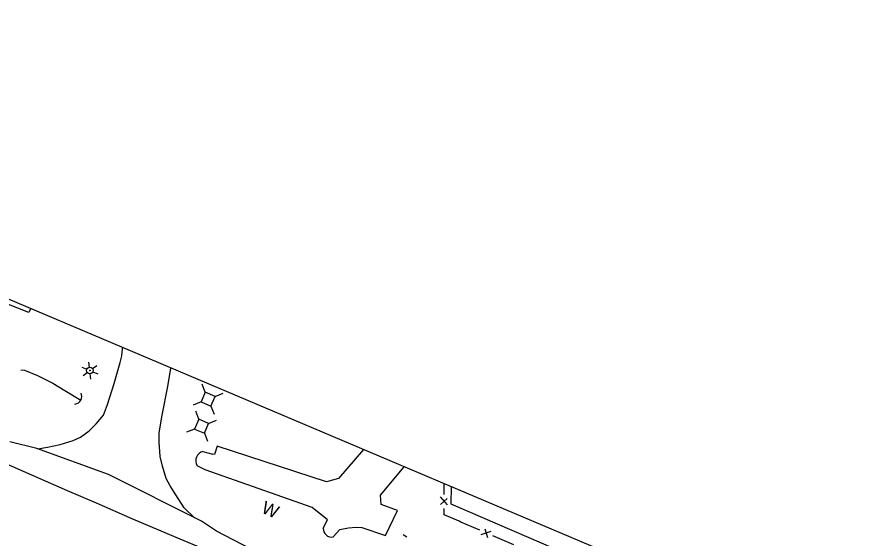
# Model space of a CAD drawing. Extents: x 589250 to 1188077, y 162953 to 363065.
# Drawn here: x 592573.3 to 592965.4, y 186150.1 to 186393.9 of the extents above; entities that cross this region are included whole.
import ezdxf

# ---------------------------------------------------------------- set-up
doc = ezdxf.new("R2010")
doc.units = 0
for name, color, linetype in [('E_DRN', 7, 'Continuous'), ('E_DRN_ConcDitch', 7, 'Continuous'), ('E_DWY', 7, 'Continuous'), ('E_FEN_P', 7, 'Continuous'), ('E_LTG', 7, 'Continuous'), ('E_MAP_Limits', 7, 'Continuous'), ('E_RDWY', 7, 'Continuous'), ('E_RDWY_Gravel', 7, 'Continuous'), ('E_UTL_AG_Bold', 7, 'Continuous'), ('E_WAL', 7, 'Continuous'), ('E_WAL_Text', 7, 'Continuous'), ('E_WTR_FlowLine', 7, 'Continuous')]:
    doc.layers.add(name, color=color, linetype=linetype)

msp = doc.modelspace()

# ---------------------------------------------------------------- linework, layer by layer
at = {"layer": 'E_DRN'}
for centre, radius, start, end in [((592599.96, 186216.45), 3.71, 278.118, 24.3782), ((592661.47, 186186.28), 4.5, 104.4322, 210.6924), ((592720.48, 186154.46), 3.86, 175.1916, 281.4518)]:
    msp.add_arc(centre, radius, start, end, dxfattribs=at)
at = {"layer": 'E_DRN_ConcDitch'}
for p, q in [((592667.04, 186193.17), (592665.78, 186189.18)), ((592718.05, 186176.43), (592667.04, 186193.17)), ((592665.78, 186189.18), (592664.91, 186189.41)), ((592735.49, 186191.52), (592723.81, 186177.99)), ((592743.44, 186170.13), (592754.42, 186183.51)), ((592723.81, 186177.99), (592718.05, 186176.43)), ((592743.69, 186165.89), (592743.44, 186170.13)), ((592751.26, 186163.04), (592743.69, 186165.89)), ((592745.66, 186151.34), (592751.26, 186163.04))]:
    msp.add_line(p, q, dxfattribs=at)
at = {"layer": 'E_DWY'}
for p, q in [((592578.85, 186255.6), (592546.79, 186268.34)), ((592579.69, 186257.41), (592578.85, 186255.6)), ((592622.36, 186235.36), (592622.66, 186238.67)), ((592622.66, 186238.67), (592622.65, 186239.24)), ((592618.76, 186222.44), (592621.62, 186232.18)), ((592621.62, 186232.18), (592622.36, 186235.36)), ((592643.91, 186221.05), (592645.33, 186229.62)), ((592645.33, 186229.62), (592645.34, 186229.65)), ((592615.71, 186212.66), (592618.76, 186222.44)), ((592641.19, 186207.54), (592643.91, 186221.05)), ((592613.78, 186207.6), (592615.71, 186212.66)), ((592610.34, 186203.61), (592613.78, 186207.6)), ((592639.81, 186199.41), (592641.19, 186207.54)), ((592607.07, 186200.34), (592610.34, 186203.61)), ((592599.65, 186195.81), (592603.08, 186197.27)), ((592603.08, 186197.27), (592607.07, 186200.34)), ((592639.85, 186195.06), (592639.81, 186199.41)), ((592587.64, 186192.6), (592593.5, 186193.84)), ((592593.5, 186193.84), (592599.65, 186195.81)), ((592640.32, 186188.35), (592639.85, 186195.06)), ((592583.14, 186191.81), (592587.64, 186192.6)), ((592641.48, 186183.73), (592640.32, 186188.35)), ((592643.14, 186178.05), (592641.48, 186183.73)), ((592645.05, 186174.49), (592643.14, 186178.05)), ((592647.67, 186170.38), (592645.05, 186174.49)), ((592776.44, 186174.19), (592776.28, 186166.15)), ((592651.62, 186164.26), (592647.67, 186170.38)), ((592776.28, 186166.15), (592812.8, 186150.44)), ((592656.42, 186159.61), (592651.62, 186164.26)), ((592812.8, 186150.44), (592856.83, 186131.41))]:
    msp.add_line(p, q, dxfattribs=at)
at = {"layer": 'E_FEN_P'}
for p, q in [((592773.18, 186170.59), (592773.19, 186175.57)), ((592771.44, 186165.82), (592774.6, 186168.6)), ((592774.67, 186165.65), (592771.45, 186169.35)), ((592773.17, 186160.95), (592773.18, 186164.02)), ((592780.13, 186157.99), (592773.17, 186160.95)), ((592780.92, 186157.65), (592780.13, 186157.99)), ((592789.88, 186153.79), (592780.92, 186157.65)), ((592793.58, 186150.31), (592792.27, 186154.31)), ((592795.01, 186153.2), (592790.34, 186151.71)), ((592805.68, 186146.99), (592795.92, 186151.19))]:
    msp.add_line(p, q, dxfattribs=at)
at = {"layer": 'E_LTG'}
for p, q in [((592607.27, 186229.99), (592606.98, 186232.48)), ((592603.77, 186230.09), (592606.07, 186229.1)), ((592608.65, 186229.4), (592610.66, 186230.89)), ((592604.24, 186226.11), (592606.24, 186227.61)), ((592607.91, 186224.53), (592607.62, 186227.01)), ((592608.82, 186227.91), (592611.12, 186226.92))]:
    msp.add_line(p, q, dxfattribs=at)
for radius in [1.5, 0.125]:
    msp.add_circle((592607.45, 186228.5), radius, dxfattribs=at)
at = {"layer": 'E_MAP_Limits'}
msp.add_line((593101.2, 186036.84), (592256.92, 186393.93), dxfattribs=at)
at = {"layer": 'E_RDWY'}
for p, q in [((592580.31, 186179.52), (592567.18, 186185.26)), ((592597.04, 186172.2), (592580.31, 186179.52)), ((592610.52, 186166.42), (592597.04, 186172.2)), ((592627.56, 186158.92), (592610.52, 186166.42)), ((592647.81, 186150.39), (592627.56, 186158.92)), ((592661.97, 186144.41), (592647.81, 186150.39))]:
    msp.add_line(p, q, dxfattribs=at)
at = {"layer": 'E_RDWY_Gravel'}
for p, q in [((592582.68, 186191.98), (592570.02, 186195.09)), ((592616.2, 186179.85), (592582.68, 186191.98)), ((592659.6, 186158.01), (592616.2, 186179.85)), ((592666.61, 186153.39), (592659.6, 186158.01)), ((592682.6, 186145.07), (592666.61, 186153.39))]:
    msp.add_line(p, q, dxfattribs=at)
at = {"layer": 'E_UTL_AG_Bold'}
for p, q in [((592661.44, 186218.4), (592659.97, 186222.11)), ((592661.44, 186218.4), (592659.46, 186213.8)), ((592666.03, 186216.42), (592661.44, 186218.4)), ((592666.03, 186216.42), (592669.75, 186217.89)), ((592659.46, 186213.8), (592655.75, 186212.33)), ((592659.46, 186213.8), (592664.06, 186211.83)), ((592664.06, 186211.83), (592666.03, 186216.42)), ((592658.42, 186205.71), (592656.94, 186209.43)), ((592664.06, 186211.83), (592665.53, 186208.11)), ((592658.42, 186205.71), (592656.44, 186201.12)), ((592663.01, 186203.73), (592658.42, 186205.71)), ((592663.01, 186203.73), (592666.73, 186205.21)), ((592656.44, 186201.12), (592652.72, 186199.64)), ((592656.44, 186201.12), (592661.03, 186199.14)), ((592661.03, 186199.14), (592663.01, 186203.73)), ((592661.03, 186199.14), (592662.51, 186195.42))]:
    msp.add_line(p, q, dxfattribs=at)
at = {"layer": 'E_WAL'}
for p, q in [((592660.35, 186190.64), (592664.91, 186189.41)), ((592661.32, 186182.08), (592657.6, 186183.99)), ((592711.37, 186164.43), (592661.32, 186182.08)), ((592718.55, 186158.71), (592711.37, 186164.43)), ((592716.63, 186154.79), (592718.55, 186158.71)), ((592721.24, 186150.68), (592724.36, 186154.17)), ((592724.36, 186154.17), (592728.35, 186154.87)), ((592728.35, 186154.87), (592732.01, 186155.2)), ((592732.01, 186155.2), (592734.66, 186155.1)), ((592734.66, 186155.1), (592745.66, 186151.34))]:
    msp.add_line(p, q, dxfattribs=at)
at = {"layer": 'E_WTR_FlowLine'}
for p, q in [((592575.1, 186228.87), (592576.93, 186228.65)), ((592576.93, 186228.65), (592582.91, 186226.12)), ((592582.91, 186226.12), (592590.17, 186222.64)), ((592590.17, 186222.64), (592595.73, 186219.23)), ((592595.73, 186219.23), (592603.2, 186214.66)), ((592755.7, 186150.58), (592753.98, 186151.62))]:
    msp.add_line(p, q, dxfattribs=at)

# ---------------------------------------------------------------- texts
at = {"layer": 'E_WAL_Text'}
msp.add_text('W', height=6, rotation=336.42, dxfattribs=at).set_placement((592687.21, 186162.18))

doc.saveas('drawing.dxf')
